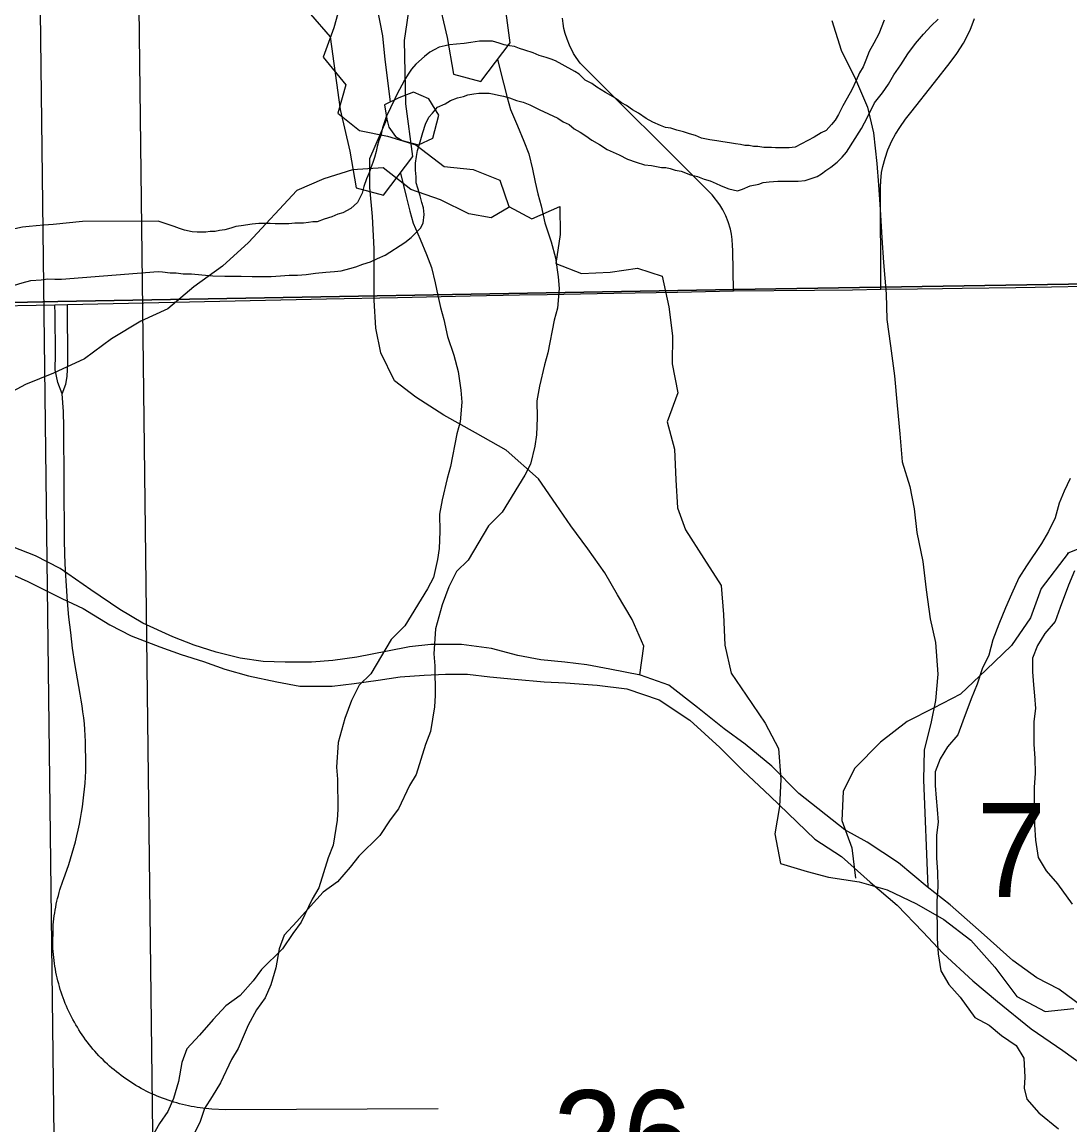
# Model space of a CAD drawing. Extents: x -21.1 to 50.3, y 0 to 22.1.
# Drawn here: x 2.7162 to 3.1823, y 17.3866 to 17.8773 of the extents above; entities that cross this region are included whole.
import ezdxf

# ---------------------------------------------------------------- set-up
doc = ezdxf.new("R2010")
doc.units = 0
for name, color, linetype in [('GM_X_Minor_Lake', 7, 'Continuous'), ('GM_X_Minor_River', 7, 'Continuous'), ('GM_X_Section', 7, 'Continuous'), ('GM_X_Section_Text', 7, 'Continuous'), ('GM_X_State_Route', 7, 'Continuous'), ('GM_X_Township_Road', 7, 'Continuous')]:
    doc.layers.add(name, color=color, linetype=linetype)

msp = doc.modelspace()

# ---------------------------------------------------------------- linework, layer by layer
at = {"layer": 'GM_X_Minor_Lake'}
for points in [[(2.8877, 17.9401), (2.88777, 17.93137), (2.89657, 17.92119), (2.90098, 17.88896), (2.90529, 17.8704), (2.90807, 17.8541), (2.92023, 17.85078), (2.93338, 17.86797), (2.93017, 17.89147), (2.92958, 17.91956), (2.93211, 17.93666), (2.92826, 17.94384), (2.92257, 17.94417)], [(2.84442, 17.88958), (2.84448, 17.88085), (2.85328, 17.87067), (2.85769, 17.83845), (2.862, 17.81988), (2.86478, 17.80358), (2.87694, 17.80026), (2.89009, 17.81745), (2.88688, 17.84096), (2.88629, 17.86904), (2.88882, 17.88614), (2.88497, 17.89332), (2.87928, 17.89366)], [(2.88228, 17.82644), (2.88531, 17.82454), (2.89251, 17.82265), (2.89896, 17.82568), (2.90161, 17.83592), (2.89707, 17.84313), (2.89025, 17.84616), (2.8838, 17.84351), (2.87736, 17.84047)], [(2.87736, 17.84047), (2.87843, 17.83412), (2.87942, 17.83053), (2.88228, 17.82644)]]:
    msp.add_lwpolyline(points, dxfattribs=at)
at = {"layer": 'GM_X_Minor_River'}
for points in [[(2.85845, 17.88767), (2.85489, 17.87471), (2.8502, 17.86173), (2.86026, 17.84938), (2.8567, 17.8368), (2.86629, 17.829), (2.87882, 17.82656), (2.89137, 17.8226), (2.90402, 17.81296), (2.9169, 17.81167), (2.92871, 17.80694), (2.9327, 17.79525), (2.94301, 17.78974), (2.9554, 17.79527), (2.95562, 17.78275), (2.95358, 17.76981), (2.965, 17.76546), (2.97785, 17.76607), (2.98993, 17.76779), (3.00096, 17.76419), (3.00385, 17.75058), (3.00559, 17.73771), (3.00543, 17.72519), (3.00792, 17.71233), (3.00323, 17.69935), (3.00647, 17.68726), (3.00709, 17.67361), (3.00769, 17.6611), (3.01127, 17.6513)], [(2.88011, 17.84177), (2.87775, 17.86057), (2.87661, 17.87119), (2.87435, 17.88333)], [(3.09974, 17.87815), (3.09737, 17.8721), (3.09503, 17.86795), (3.09308, 17.86417), (3.09151, 17.86039), (3.09032, 17.85736), (3.08877, 17.85472), (3.0872, 17.85132), (3.08524, 17.84717), (3.08329, 17.84339), (3.08134, 17.83999), (3.07938, 17.83622), (3.07783, 17.83358), (3.07628, 17.83169), (3.07396, 17.82906), (3.07166, 17.82796), (3.06859, 17.8261), (3.06016, 17.82165), (3.0575, 17.8213), (3.05446, 17.82135), (3.05141, 17.82139), (3.04951, 17.82141), (3.04609, 17.82146), (3.04343, 17.82188), (3.04153, 17.8219), (3.03963, 17.82231), (3.03773, 17.82234), (3.03584, 17.82274), (3.03356, 17.82315), (3.0309, 17.82357), (3.02787, 17.824), (3.02521, 17.82441), (3.02217, 17.82483), (3.01838, 17.82565), (3.01573, 17.82682), (3.01308, 17.82762), (3.01043, 17.82842), (3.0074, 17.82922)], [(3.05235, 17.80654), (3.05501, 17.80651), (3.05806, 17.80646), (3.06148, 17.80642), (3.06452, 17.80676), (3.06682, 17.80748), (3.06988, 17.80858), (3.07179, 17.8097), (3.07372, 17.81119), (3.07602, 17.81268), (3.07871, 17.81493), (3.08102, 17.81718), (3.08296, 17.81943), (3.08957, 17.82999), (3.0923, 17.8349), (3.09543, 17.84132), (3.09891, 17.84583), (3.10163, 17.8496), (3.10397, 17.85375), (3.10707, 17.85828), (3.11018, 17.86318), (3.11367, 17.86769), (3.11715, 17.87183), (3.12062, 17.87558), (3.12371, 17.87858)], [(3.07638, 17.87804), (3.08054, 17.86477), (3.08698, 17.85188), (3.09228, 17.83936), (3.09493, 17.82798), (3.09644, 17.81433), (3.09719, 17.80485), (3.09794, 17.79385), (3.09869, 17.78133), (3.09945, 17.77034), (3.10058, 17.7563), (3.10095, 17.74493), (3.10246, 17.73317), (3.10435, 17.71989), (3.10548, 17.70662), (3.10661, 17.69411), (3.10774, 17.68159), (3.11115, 17.67059), (3.11304, 17.66073), (3.11417, 17.65011), (3.11682, 17.63722), (3.11833, 17.6247), (3.12022, 17.61181), (3.12248, 17.60119), (3.12361, 17.58715), (3.12247, 17.5754), (3.12057, 17.56591), (3.11753, 17.5534), (3.11715, 17.54012), (3.1191, 17.49239)], [(3.0074, 17.82922), (3.00475, 17.83002), (3.00247, 17.83043), (3.0002, 17.83122), (2.9968, 17.83279), (2.99378, 17.83435), (2.99039, 17.83668), (2.98774, 17.83824), (2.98511, 17.84018), (2.98284, 17.84135), (2.98096, 17.8429), (2.97908, 17.84406), (2.97568, 17.84601), (2.9738, 17.84718), (2.97191, 17.84835), (2.96965, 17.8499), (2.96663, 17.85146), (2.964, 17.85416), (2.96212, 17.85533), (2.95645, 17.85845), (2.95343, 17.86001), (2.95154, 17.8608), (2.94927, 17.86159), (2.94624, 17.86239), (2.94359, 17.86357), (2.93981, 17.86476), (2.93753, 17.86555), (2.93526, 17.86635), (2.93299, 17.86676), (2.93071, 17.86717), (2.92844, 17.86796), (2.92541, 17.86876), (2.92236, 17.86881), (2.9197, 17.86884), (2.9178, 17.86849), (2.91589, 17.86814), (2.91284, 17.8678), (2.90941, 17.86746), (2.90637, 17.86713), (2.90446, 17.86677), (2.90179, 17.86605), (2.89949, 17.86494), (2.89757, 17.86382), (2.89526, 17.86195), (2.89141, 17.85858), (2.88948, 17.85633), (2.88793, 17.85407), (2.88637, 17.85143), (2.8852, 17.84916), (2.88403, 17.84727), (2.88286, 17.84501), (2.88207, 17.84312), (2.87816, 17.83519), (2.87657, 17.83026), (2.87577, 17.82685), (2.87497, 17.82458), (2.87417, 17.82193), (2.87376, 17.81965), (2.87296, 17.817), (2.87217, 17.81473), (2.87138, 17.81246), (2.87059, 17.81019), (2.86941, 17.80754), (2.86822, 17.80413), (2.86742, 17.8011), (2.86625, 17.79883), (2.86546, 17.79694), (2.86238, 17.79433), (2.85893, 17.79247), (2.85664, 17.79174), (2.85397, 17.79064), (2.85053, 17.78954), (2.84747, 17.78844), (2.84557, 17.78847), (2.84366, 17.78812), (2.84138, 17.78777), (2.83947, 17.78779), (2.83757, 17.78782), (2.83491, 17.78748), (2.833, 17.7875), (2.8311, 17.78753), (2.82882, 17.78756), (2.82654, 17.78759), (2.82426, 17.78762), (2.82159, 17.78766), (2.81855, 17.78732), (2.81359, 17.78663), (2.81131, 17.78628), (2.80901, 17.78555), (2.80634, 17.78483), (2.80406, 17.78448), (2.80215, 17.78413), (2.79987, 17.78416), (2.79796, 17.7838), (2.79606, 17.78383), (2.79416, 17.78386), (2.79188, 17.78389), (2.78846, 17.78469), (2.78619, 17.78549), (2.78392, 17.78628), (2.77679, 17.78869)], [(2.92776, 17.86062), (2.93036, 17.85012), (2.93194, 17.84366), (2.9335, 17.83835), (2.93661, 17.83116), (2.93933, 17.82433), (2.94166, 17.81865), (2.94323, 17.81182), (2.94442, 17.80612), (2.94561, 17.80081), (2.94717, 17.7955), (2.94876, 17.78791), (2.95149, 17.77956), (2.95346, 17.77235), (2.95467, 17.764)], [(2.77679, 17.76633), (2.7787, 17.76619), (2.78212, 17.76576), (2.78478, 17.76573), (2.78782, 17.76531), (2.79162, 17.76525), (2.79618, 17.76481), (2.80112, 17.76436), (2.80644, 17.76429), (2.81366, 17.76419), (2.81861, 17.76412), (2.82279, 17.76406), (2.82697, 17.76401), (2.83116, 17.76433), (2.83497, 17.76466), (2.83877, 17.7646), (2.84258, 17.76493), (2.84677, 17.76563), (2.85134, 17.76595), (2.85515, 17.76628), (2.8582, 17.76662), (2.86202, 17.76771), (2.86469, 17.76843), (2.86775, 17.76953), (2.87119, 17.77062), (2.87425, 17.7721), (2.87769, 17.77358), (2.88652, 17.77916), (2.88921, 17.7814), (2.89152, 17.78365), (2.89345, 17.78553), (2.89463, 17.78779), (2.89506, 17.79159), (2.89472, 17.79464), (2.89399, 17.79693), (2.89327, 17.79999), (2.89218, 17.80342), (2.89145, 17.80572), (2.89149, 17.80838), (2.89115, 17.81143), (2.89119, 17.81447), (2.89161, 17.8175), (2.89203, 17.82016), (2.89322, 17.82395), (2.89442, 17.82811), (2.89561, 17.8319), (2.89718, 17.83492), (2.89872, 17.8368), (2.90104, 17.83943), (2.90448, 17.84091), (2.90679, 17.8424), (2.90984, 17.8435), (2.91252, 17.84422), (2.91443, 17.84496), (2.91709, 17.8453), (2.91938, 17.84565), (2.92128, 17.84562), (2.92395, 17.84558), (2.92622, 17.84517), (2.92812, 17.84476), (2.9304, 17.84436), (2.93305, 17.84356), (2.93607, 17.84237), (2.93911, 17.84157), (2.94213, 17.84039), (2.94629, 17.83843), (2.9546, 17.83451), (2.95686, 17.83296), (2.95951, 17.83178), (2.96177, 17.82985), (2.96441, 17.82829), (2.96705, 17.82673), (2.96968, 17.82479), (2.97308, 17.82285), (2.97647, 17.82052), (2.98177, 17.81816), (2.98554, 17.81621), (2.98933, 17.81502), (2.99312, 17.81382), (2.99615, 17.8134), (2.99843, 17.81299), (3.0007, 17.81258), (3.00261, 17.81255), (3.0045, 17.81215), (3.00677, 17.81135), (3.00943, 17.81094), (3.01359, 17.80936), (3.01663, 17.80855), (3.01965, 17.80737), (3.0223, 17.80658), (3.02495, 17.8054), (3.02684, 17.80461), (3.02873, 17.80383), (3.03062, 17.80304), (3.03441, 17.80223), (3.03671, 17.80295), (3.04015, 17.80443), (3.04396, 17.80514), (3.04588, 17.80587), (3.04854, 17.80621), (3.05235, 17.80654)], [(2.99101, 17.58682), (2.99285, 17.59965), (2.98754, 17.61141), (2.98111, 17.6224), (2.97543, 17.63227), (2.96785, 17.64289), (2.96028, 17.65312), (2.95384, 17.6626), (2.94588, 17.67398), (2.93149, 17.68687), (2.91784, 17.69446), (2.90382, 17.70242), (2.89132, 17.71038), (2.88184, 17.71759), (2.87579, 17.7301), (2.87352, 17.7411), (2.87276, 17.75362), (2.87278, 17.77637), (2.87203, 17.79079), (2.8709, 17.80368), (2.8709, 17.81658), (2.87844, 17.83407)], [(2.9331, 17.79504), (2.92485, 17.79018), (2.91498, 17.7919), (2.90239, 17.79814), (2.88907, 17.80283), (2.87679, 17.81249), (2.86319, 17.81149), (2.8504, 17.80747), (2.83839, 17.80233), (2.81685, 17.77918), (2.80531, 17.76874), (2.79262, 17.75941), (2.78106, 17.74972), (2.76905, 17.7442), (2.75595, 17.73638), (2.744, 17.72745), (2.73012, 17.72113), (2.71772, 17.71598), (2.70573, 17.7097)], [(2.88447, 17.81011), (2.88707, 17.7996), (2.88865, 17.79315), (2.89021, 17.78784), (2.89332, 17.78064), (2.89604, 17.77382), (2.89837, 17.76813), (2.89995, 17.7613), (2.90113, 17.75561), (2.90232, 17.75029), (2.90388, 17.74498), (2.90547, 17.73739), (2.9082, 17.72905), (2.91017, 17.72184), (2.91138, 17.71348)], [(3.18125, 17.64101), (3.18754, 17.6435), (3.19704, 17.64883), (3.20883, 17.65493), (3.22175, 17.66293), (3.23277, 17.67321), (3.2415, 17.68615), (3.24719, 17.69909), (3.25212, 17.71126), (3.25629, 17.72077), (3.26236, 17.73333), (3.26424, 17.74664), (3.2646, 17.75995), (3.26535, 17.77364), (3.27255, 17.78658), (3.27786, 17.79951)], [(2.77679, 17.78869), (2.74303, 17.78851), (2.73008, 17.78724), (2.72589, 17.78693), (2.72247, 17.78662), (2.71942, 17.78629), (2.71637, 17.78597), (2.71294, 17.78528)], [(2.71285, 17.76021), (2.71629, 17.76129), (2.72011, 17.76236), (2.72468, 17.76265), (2.72773, 17.76297), (2.73077, 17.76292), (2.73381, 17.76286), (2.77679, 17.76633)], [(2.71285, 17.76021), (2.71629, 17.76129), (2.72011, 17.76236), (2.72468, 17.76265), (2.72773, 17.76297), (2.73077, 17.76292), (2.73381, 17.76286), (2.77679, 17.76633)], [(2.95467, 17.764), (2.95509, 17.75868), (2.9544, 17.74993), (2.95293, 17.74459), (2.95001, 17.73012), (2.94854, 17.72478), (2.94633, 17.71526), (2.94525, 17.70878), (2.94531, 17.70118), (2.945, 17.69357), (2.94428, 17.68862), (2.94244, 17.68062), (2.93983, 17.67566), (2.9297, 17.65922), (2.92367, 17.65309), (2.91467, 17.63781), (2.90939, 17.63282), (2.90603, 17.62595), (2.90305, 17.61794), (2.9001, 17.60727), (2.89943, 17.59623), (2.89986, 17.59091), (2.89997, 17.57761), (2.89963, 17.57266), (2.89783, 17.56162), (2.89559, 17.5559), (2.89152, 17.54255), (2.88852, 17.53759), (2.88367, 17.52728), (2.87991, 17.52231), (2.8754, 17.51542), (2.86597, 17.50622), (2.86222, 17.50125), (2.85657, 17.49474), (2.85014, 17.49012), (2.84449, 17.48399), (2.83846, 17.4771), (2.83281, 17.47097), (2.83058, 17.46487), (2.82913, 17.45649), (2.82692, 17.44887), (2.8243, 17.44314), (2.82054, 17.43779), (2.8168, 17.43091), (2.81233, 17.42061), (2.80933, 17.41564), (2.80447, 17.40534), (2.80072, 17.39922), (2.79734, 17.39387), (2.79549, 17.38815), (2.79175, 17.38051)], [(2.91138, 17.71348), (2.9118, 17.70816), (2.91112, 17.69941), (2.90964, 17.69407), (2.90672, 17.6796), (2.90525, 17.67426), (2.90304, 17.66474), (2.90196, 17.65827), (2.90202, 17.65066), (2.90171, 17.64306), (2.90099, 17.63811), (2.89916, 17.63011), (2.89654, 17.62514), (2.88641, 17.60871), (2.88038, 17.60257), (2.87138, 17.58729), (2.8661, 17.5823), (2.86274, 17.57543), (2.85976, 17.56742), (2.85681, 17.55675), (2.85614, 17.54572), (2.85657, 17.5404), (2.85668, 17.52709), (2.85634, 17.52215), (2.85454, 17.5111), (2.8523, 17.50538), (2.84823, 17.49204), (2.84523, 17.48707), (2.84038, 17.47676), (2.83662, 17.47179), (2.83211, 17.46491), (2.82269, 17.45571), (2.81893, 17.45073), (2.81328, 17.44422), (2.80685, 17.43961), (2.8012, 17.43348), (2.79517, 17.42658), (2.78952, 17.42045), (2.78729, 17.41435), (2.78584, 17.40597), (2.78363, 17.39835), (2.78102, 17.39263), (2.77726, 17.38727), (2.77351, 17.3804)], [(3.18244, 17.67424), (3.17982, 17.66851), (3.17759, 17.66317), (3.17574, 17.65669), (3.17275, 17.65058), (3.16975, 17.64524), (3.16299, 17.63529), (3.15962, 17.62994), (3.15626, 17.62269)], [(3.01127, 17.6513), (3.01943, 17.63854), (3.02721, 17.62654), (3.02819, 17.61365), (3.02881, 17.60001), (3.03168, 17.58754), (3.03828, 17.57778), (3.04682, 17.56541), (3.05269, 17.55414), (3.05369, 17.54049), (3.05315, 17.52834), (3.05109, 17.51617), (3.0536, 17.50293), (3.06539, 17.49934), (3.07489, 17.49685), (3.08854, 17.49482), (3.10109, 17.49124), (3.11406, 17.48502), (3.12628, 17.47802), (3.13817, 17.46874), (3.14898, 17.45679), (3.15866, 17.44368), (3.17126, 17.43707), (3.1841, 17.43844)], [(3.08223, 17.51784), (3.0618, 17.53405), (3.04968, 17.54618), (3.03793, 17.55604), (3.02846, 17.56287), (3.01671, 17.57235), (3.00383, 17.58221), (2.99132, 17.58676), (2.97768, 17.58941), (2.96745, 17.5913), (2.95759, 17.59244), (2.94698, 17.59358), (2.93674, 17.59547), (2.925, 17.5985), (2.91173, 17.6004), (2.89808, 17.6004), (2.88861, 17.59926), (2.87875, 17.59736), (2.8651, 17.5947), (2.85449, 17.59319), (2.84501, 17.59242), (2.83326, 17.59242), (2.82341, 17.5928), (2.81317, 17.59432), (2.80256, 17.59697), (2.79271, 17.6), (2.78323, 17.60379), (2.76997, 17.60986), (2.75974, 17.61593), (2.74685, 17.62465), (2.73321, 17.63413), (2.72222, 17.63982), (2.70858, 17.64512)], [(3.18148, 17.64101), (3.16946, 17.62523), (3.16478, 17.61225), (3.15629, 17.59996), (3.14513, 17.58914), (3.1336, 17.57832), (3.1216, 17.57203), (3.10998, 17.56614), (3.09804, 17.55682), (3.08652, 17.54524), (3.0814, 17.53491), (3.08087, 17.522), (3.08525, 17.50993), (3.087, 17.49631)], [(2.70516, 17.63451), (2.7188, 17.62844), (2.73396, 17.62086), (2.74344, 17.6163), (2.75518, 17.6091), (2.76466, 17.60417), (2.77754, 17.59924), (2.78702, 17.59583), (2.79687, 17.5928), (2.80635, 17.58939), (2.81696, 17.58635), (2.82947, 17.5837), (2.8397, 17.5818), (2.85411, 17.58181), (2.86396, 17.58295), (2.87457, 17.58446), (2.88443, 17.58598), (2.89504, 17.58674), (2.90452, 17.58712), (2.91438, 17.58712), (2.92423, 17.58599), (2.93522, 17.58485), (2.94849, 17.58372), (2.95797, 17.58334), (2.97199, 17.5822), (2.98525, 17.58069), (2.99966, 17.57576), (3.0133, 17.56666), (3.02656, 17.55452), (3.03679, 17.54429), (3.04891, 17.53291), (3.06892, 17.51374)], [(3.18429, 17.63316), (3.18169, 17.62667), (3.17797, 17.61676), (3.17574, 17.61065), (3.17122, 17.60529), (3.16785, 17.59994), (3.16561, 17.59422), (3.16566, 17.58813), (3.16609, 17.58243), (3.16651, 17.5775), (3.16694, 17.5718), (3.16623, 17.56609), (3.16632, 17.55582), (3.16675, 17.54974), (3.16681, 17.54289), (3.16648, 17.53681), (3.16662, 17.52008), (3.16706, 17.51324), (3.16826, 17.50564), (3.17174, 17.49959), (3.17673, 17.49392), (3.18327, 17.48485)], [(3.15626, 17.62269), (3.15365, 17.61659), (3.15067, 17.60934), (3.14806, 17.60247), (3.14622, 17.59561), (3.14323, 17.5895), (3.141, 17.58264), (3.1384, 17.57616), (3.13468, 17.56624), (3.13245, 17.56014), (3.12793, 17.55478), (3.12456, 17.54943), (3.12232, 17.5437), (3.12238, 17.53762), (3.1228, 17.53192), (3.12323, 17.52698), (3.12366, 17.52128), (3.12294, 17.51557), (3.12303, 17.5053), (3.12346, 17.49922), (3.12352, 17.49238), (3.12319, 17.48629), (3.12333, 17.46956), (3.12377, 17.46272), (3.12497, 17.45513), (3.12845, 17.44907), (3.13344, 17.44341), (3.13998, 17.43433), (3.14647, 17.43097), (3.15183, 17.42644), (3.15834, 17.42193), (3.16181, 17.41626), (3.16226, 17.4079), (3.16192, 17.40295), (3.1631, 17.39802), (3.16848, 17.39198), (3.17728, 17.38482)], [(3.06892, 17.51374), (3.08064, 17.50608), (3.09346, 17.49462), (3.10554, 17.4843), (3.11684, 17.47247), (3.12589, 17.46293), (3.13909, 17.45071), (3.15004, 17.44154), (3.16513, 17.42931), (3.17911, 17.41973), (3.19233, 17.41017)], [(3.18759, 17.43941), (3.17739, 17.44706), (3.16756, 17.45205), (3.15699, 17.45971), (3.14416, 17.47117), (3.12907, 17.48454), (3.11887, 17.49257), (3.10604, 17.50327), (3.09206, 17.51246), (3.08223, 17.51784)]]:
    msp.add_lwpolyline(points, dxfattribs=at)
at = {"layer": 'GM_X_Section'}
for points in [[(2.7666, 18.00853), (3.80452, 18.01477), (3.82173, 16.99041), (2.77975, 16.9773), (2.7786, 17.02922), (2.76737, 17.95698)], [(2.72331, 17.95801), (3.76124, 17.96425), (3.77844, 16.93989), (2.73646, 16.92678), (2.73531, 16.9787), (2.72408, 17.90647)]]:
    msp.add_lwpolyline(points, close=True, dxfattribs=at)
at = {"layer": 'GM_X_State_Route'}
msp.add_lwpolyline([(6.52955, 20.9), (2.1, 20.9), (2.1, 17.74017), (2.42851, 17.74626), (2.73209, 17.75291), (3.03298, 17.75833), (3.3026, 17.76263), (3.44154, 17.76826), (3.94025, 17.77171), (5.33072, 17.79178), (6.52196, 17.81036), (6.52225, 18.35692), (6.52255, 18.97782), (6.52273, 19.34666), (6.52977, 20.39859)], close=True, dxfattribs=at)
for points in [[(6.51283, 14.60317), (6.5142, 14.9441), (6.51464, 15.03489), (6.514, 15.09364), (6.51465, 15.30312), (6.51595, 15.49226), (6.51982, 16.08256), (6.52123, 16.24517), (6.52315, 16.46813), (6.52222, 16.85672), (6.52013, 17.69645), (6.52053, 17.72081), (6.52196, 17.81036), (5.33072, 17.79178), (3.94025, 17.77171), (3.44154, 17.76826), (3.3026, 17.76263), (3.03298, 17.75833), (2.73209, 17.75291), (2.42851, 17.74626), (2.1, 17.74017), (2.1, 14.1)], [(2.63141, 17.74964), (2.73083, 17.75154), (2.73643, 17.75164), (2.8516, 17.75413), (2.88313, 17.75477), (2.91553, 17.75543), (2.93752, 17.75588), (2.94983, 17.7561), (2.97951, 17.75663), (3.00782, 17.75713), (3.03273, 17.75772), (3.06865, 17.758), (3.08559, 17.7582), (3.0982, 17.7584), (3.11458, 17.75854), (3.12568, 17.75872), (3.13436, 17.75886), (3.15824, 17.75925), (3.16681, 17.7594), (3.19609, 17.75987)]]:
    msp.add_lwpolyline(points, dxfattribs=at)
at = {"layer": 'GM_X_Township_Road'}
for points in [[(3.03273, 17.75772), (3.03234, 17.77559), (3.03226, 17.77784), (3.03205, 17.78055), (3.03171, 17.78295), (3.03127, 17.78521), (3.0303, 17.78842), (3.02933, 17.79104), (3.02787, 17.79376), (3.02661, 17.7959), (3.02312, 17.80047), (3.0201, 17.80357), (2.96453, 17.85895), (2.96262, 17.86159), (2.96152, 17.86332), (2.95968, 17.86701), (2.95861, 17.86973), (2.95773, 17.87225), (2.95725, 17.87439), (2.95686, 17.87663), (2.95657, 17.87896)], [(3.0982, 17.7584), (3.09802, 17.8038), (3.09816, 17.80669), (3.09856, 17.81039), (3.0991, 17.81301), (3.10009, 17.8168), (3.10126, 17.82041), (3.10307, 17.82447), (3.10469, 17.8274), (3.10659, 17.83034), (3.10922, 17.8341), (3.11155, 17.83705), (3.12205, 17.8504), (3.12906, 17.85931), (3.13195, 17.86328), (3.13493, 17.86789), (3.13791, 17.87375), (3.13981, 17.8789)], [(2.73397, 17.71181), (2.73208, 17.7169), (2.73093, 17.72252), (2.73101, 17.72949), (2.73093, 17.74738), (2.73083, 17.75154)], [(2.73397, 17.71181), (2.73561, 17.71616), (2.73626, 17.71961), (2.73651, 17.7256), (2.73643, 17.75164)], [(2.9013, 17.39379), (2.80675, 17.39327), (2.80063, 17.39367), (2.79932, 17.39377), (2.798, 17.39389), (2.79668, 17.39404), (2.79537, 17.3942), (2.79406, 17.39439), (2.79275, 17.3946), (2.79145, 17.39484), (2.79016, 17.3951), (2.78886, 17.39538), (2.78757, 17.39568), (2.78629, 17.39601), (2.78501, 17.39636), (2.78374, 17.39673), (2.78248, 17.39712), (2.78122, 17.39754), (2.77997, 17.39798), (2.77873, 17.39844), (2.7775, 17.39891), (2.77628, 17.39942), (2.77506, 17.39994), (2.77385, 17.40048), (2.77265, 17.40105), (2.77147, 17.40164), (2.77029, 17.40224), (2.76913, 17.40287), (2.76797, 17.40351), (2.76683, 17.40418), (2.7657, 17.40487), (2.76458, 17.40558), (2.76348, 17.4063), (2.76238, 17.40705), (2.7613, 17.40781), (2.76023, 17.40859), (2.75918, 17.4094), (2.75814, 17.41022), (2.75712, 17.41106), (2.75611, 17.41191), (2.75511, 17.41278), (2.75414, 17.41367), (2.75317, 17.41458), (2.75222, 17.4155), (2.75129, 17.41644), (2.75038, 17.4174), (2.74948, 17.41838), (2.7486, 17.41936), (2.74774, 17.42036), (2.74689, 17.42138), (2.74606, 17.42241), (2.74525, 17.42346), (2.74446, 17.42452), (2.74369, 17.4256), (2.74293, 17.42668), (2.7422, 17.42778), (2.74149, 17.4289), (2.74079, 17.43003), (2.74011, 17.43116), (2.73946, 17.43231), (2.73882, 17.43347), (2.7382, 17.43464), (2.73761, 17.43582), (2.73704, 17.43702), (2.73648, 17.43822), (2.73596, 17.43943), (2.73544, 17.44065), (2.73495, 17.44188), (2.73448, 17.44312), (2.73404, 17.44437), (2.73361, 17.44562), (2.73321, 17.44688), (2.73283, 17.44815), (2.73248, 17.44942), (2.73213, 17.4507), (2.73182, 17.45199), (2.73153, 17.45328), (2.73126, 17.45458), (2.73102, 17.45587), (2.7308, 17.45718), (2.73059, 17.45848), (2.73042, 17.4598), (2.73026, 17.46111), (2.73013, 17.46243), (2.73002, 17.46375), (2.72994, 17.46507), (2.72987, 17.46639), (2.72998, 17.47433), (2.73008, 17.47565), (2.73021, 17.47696), (2.73035, 17.47828), (2.73052, 17.47959), (2.73071, 17.4809), (2.73093, 17.48221), (2.73116, 17.48351), (2.73142, 17.48481), (2.73171, 17.4861), (2.73201, 17.48739), (2.73233, 17.48867), (2.73269, 17.48995), (2.73306, 17.49122), (2.73345, 17.49248), (2.73387, 17.49374), (2.7343, 17.49498), (2.73476, 17.49623), (2.73612, 17.49993), (2.73697, 17.50244), (2.73778, 17.50496), (2.73855, 17.50749), (2.73927, 17.51004), (2.73994, 17.5126), (2.74058, 17.51517), (2.74116, 17.51775), (2.7417, 17.52034), (2.7422, 17.52294), (2.74265, 17.52555), (2.74306, 17.52817), (2.74342, 17.53079), (2.74373, 17.53341), (2.744, 17.53604), (2.74422, 17.53868), (2.7444, 17.54133), (2.74453, 17.54397), (2.74461, 17.54661), (2.74448, 17.5572), (2.74434, 17.55984), (2.74414, 17.56248), (2.7439, 17.56512), (2.74362, 17.56775), (2.74329, 17.57037), (2.74291, 17.57299), (2.74249, 17.57561), (2.74202, 17.57821), (2.73968, 17.59188), (2.73869, 17.59875), (2.73782, 17.60565), (2.73707, 17.61255), (2.73644, 17.61948), (2.73593, 17.6264), (2.73555, 17.63334), (2.73528, 17.64029), (2.73514, 17.64723), (2.73478, 17.69701), (2.73456, 17.70403), (2.73397, 17.71181)]]:
    msp.add_lwpolyline(points, dxfattribs=at)

# ---------------------------------------------------------------- texts
at = {"layer": 'GM_X_Section_Text'}
for s, height, p in [('7', 0.04186, (3.14073, 17.48797)), ('26', 0.041856, (2.95221, 17.36015))]:
    msp.add_text(s, height=height, rotation=0, dxfattribs=at).set_placement(p)

doc.saveas('drawing.dxf')
